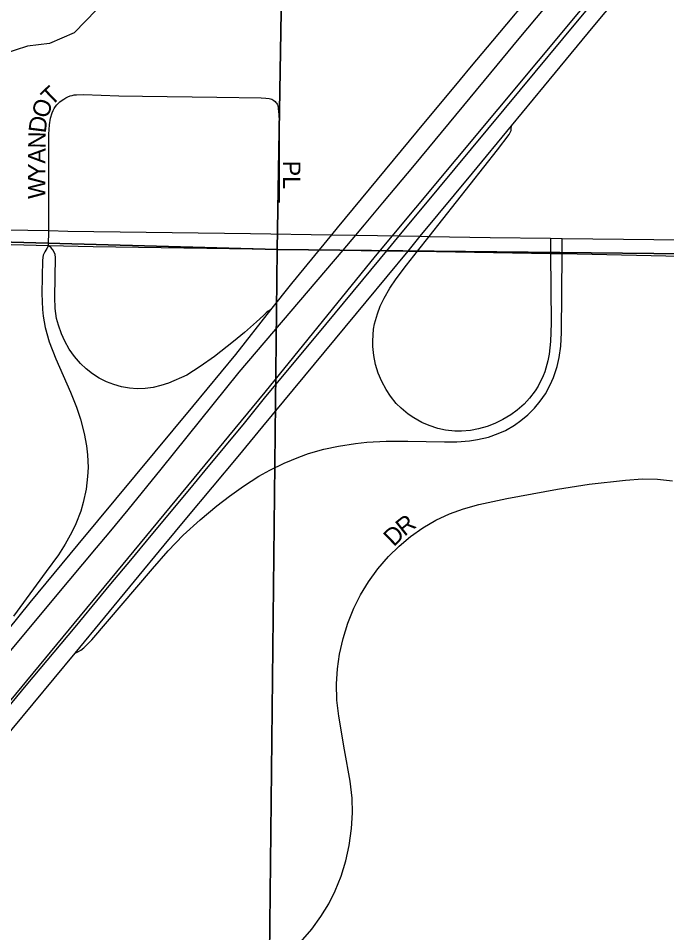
# Model space of a CAD drawing. Extents: x 1443599 to 1910620, y 1028088 to 1361369.
# Drawn here: x 1670142 to 1672006, y 1298571 to 1301200 of the extents above; entities that cross this region are included whole.
import ezdxf

# ---------------------------------------------------------------- set-up
doc = ezdxf.new("R2010")
doc.units = 0
for name, color, linetype in [('GM_X_City_Street', 7, 'Continuous'), ('GM_X_City_Street_Text', 7, 'Continuous'), ('GM_X_Corporation', 7, 'Continuous'), ('GM_X_Interchange_Ramps', 7, 'Continuous'), ('GM_X_Interstate_Route', 7, 'Continuous'), ('GM_X_Minor_River', 7, 'Continuous'), ('GM_X_Section', 7, 'Continuous'), ('GM_X_State_Route', 7, 'Continuous'), ('GM_X_Township_Subdivision', 7, 'Continuous'), ('GM_X_Township_Subdivision_Text', 7, 'Continuous')]:
    doc.layers.add(name, color=color, linetype=linetype)

msp = doc.modelspace()

# ---------------------------------------------------------------- linework, layer by layer
at = {"layer": 'GM_X_City_Street'}
msp.add_lwpolyline([(1670953.4, 1298544.3), (1670985.3, 1298581.3), (1671012.1, 1298618), (1671034.2, 1298654.1), (1671053.1, 1298691.8), (1671070.1, 1298734), (1671083.4, 1298777.6), (1671093.1, 1298822.1), (1671099.8, 1298870.4), (1671102.4, 1298915.9), (1671101.3, 1298958.1), (1671096.1, 1299006.7), (1671080.1, 1299096.9), (1671063.1, 1299194.1), (1671057.9, 1299240.1), (1671056.7, 1299286.5), (1671059.2, 1299329.5), (1671065.3, 1299372.1), (1671075.5, 1299417.3), (1671089.3, 1299461.5), (1671106.7, 1299504.5), (1671126.1, 1299542.9), (1671148.6, 1299579.7), (1671175.9, 1299617.1), (1671205.9, 1299652.4), (1671236.6, 1299682.7), (1671269.6, 1299710.3), (1671304.9, 1299735), (1671342.2, 1299756.6), (1671381.1, 1299774.9), (1671421.5, 1299789.9), (1671466.1, 1299802.4), (1671546.7, 1299819.3), (1671691.9, 1299846.6), (1671782.9, 1299860.4), (1671887.5, 1299872.4), (1671936.9, 1299875.5), (1671980, 1299874.5), (1672022.8, 1299869.8)], dxfattribs=at)
at = {"layer": 'GM_X_Corporation'}
msp.add_lwpolyline([(1669480.6, 1294321.5), (1669491.9, 1295592.7), (1669505.5, 1297792.6), (1669535.2, 1298531.6), (1670851.8, 1300124.6), (1671169, 1300516.2), (1672453.7, 1302056.9), (1673582, 1303402.1), (1673585.3, 1303565), (1673586, 1303637.5), (1673597.3, 1303821.1), (1676268.1, 1306953.4)], dxfattribs=at)
at = {"layer": 'GM_X_Interchange_Ramps'}
for points in [[(1669582.1, 1298575.6), (1669596.8, 1298582.2), (1669606.7, 1298588), (1669616.5, 1298595), (1669624.5, 1298601.8), (1669692.8, 1298674.3), (1669777.1, 1298766.3), (1669902.6, 1298900.7), (1669977.3, 1298983.7), (1670062.7, 1299083.4), (1670305.4, 1299374.8), (1670561.1, 1299685.4), (1670626.3, 1299763.5), (1670773.6, 1299940), (1670844.5, 1300026.2), (1671142.3, 1300384.9), (1671262.5, 1300530.3), (1671297.7, 1300572.9), (1671447.8, 1300754.4), (1671559.7, 1300890.4), (1671654.4, 1301005.4), (1671794.4, 1301175), (1671966.8, 1301381.7), (1672177, 1301631)], [(1671709, 1301379.1), (1671545.1, 1301182.5), (1671505.1, 1301134.6), (1671443.9, 1301061.8), (1671412.3, 1301024), (1671288.6, 1300875.1), (1671058.2, 1300597), (1671042.1, 1300577.3), (1671006.7, 1300534.1), (1670927.3, 1300437), (1670867.1, 1300361.3), (1670766.4, 1300233.4), (1670642.7, 1300084.2), (1670313, 1299687.6), (1670174.8, 1299520.5), (1670112.2, 1299442.3), (1670026.3, 1299336.5), (1669923.5, 1299208.3), (1669682, 1298905.1), (1669509.8, 1298667.4), (1669505.7, 1298660.1), (1669501.5, 1298651.6), (1669497.6, 1298640.7), (1669494.5, 1298627.6)], [(1671671.8, 1300567.3), (1671671.9, 1300545.9), (1671672.1, 1300523.8), (1671673.6, 1300323.2), (1671671.7, 1300270.6), (1671667.9, 1300234.6), (1671664.4, 1300215.4), (1671655.5, 1300183.8), (1671650.9, 1300171.6), (1671636.2, 1300142.3), (1671627.4, 1300128.5), (1671611.5, 1300107.7), (1671595.9, 1300090.9), (1671576.3, 1300073.4), (1671557.7, 1300059.8), (1671535.2, 1300046.3), (1671511.7, 1300034.6), (1671490.2, 1300026.4), (1671464.9, 1300019.2), (1671442.4, 1300015), (1671416.1, 1300013), (1671396.5, 1300013.1), (1671370.4, 1300016.2), (1671348, 1300020.9), (1671323, 1300029), (1671301.9, 1300038.1), (1671279, 1300050.9), (1671262.7, 1300062), (1671242.7, 1300078.9), (1671228.7, 1300092.8), (1671212.2, 1300113.2), (1671199.4, 1300132.3), (1671187, 1300155.4), (1671176.8, 1300179.7), (1671169, 1300204.7), (1671163.8, 1300230.5), (1671160.9, 1300256.6), (1671160.7, 1300272.9), (1671163.4, 1300305.6), (1671166.1, 1300321.7), (1671174.2, 1300350.1), (1671182.2, 1300371.7), (1671193.5, 1300395.4), (1671210, 1300423.9), (1671228.4, 1300451.1), (1671258.3, 1300490.1), (1671289.6, 1300529.9), (1671323.1, 1300572.5), (1671519.3, 1300821.8), (1671553.1, 1300865.3), (1671556.3, 1300871.1), (1671558.4, 1300876.7), (1671559.2, 1300881.2), (1671559.7, 1300890.4)], [(1670305.4, 1299374.8), (1670314.5, 1299379.2), (1670321.5, 1299383.7), (1670330, 1299390.5), (1670353.5, 1299413.3), (1670527.4, 1299617.1), (1670573.1, 1299668.7), (1670616.2, 1299713.8), (1670664.3, 1299758.5), (1670712.3, 1299798.4), (1670748.9, 1299826.3), (1670789, 1299854.9), (1670833.3, 1299883.1), (1670864.8, 1299900.8), (1670906, 1299921.2), (1670948.5, 1299938.6), (1670976.4, 1299948.3), (1671020.6, 1299960.9), (1671062.3, 1299970), (1671110.9, 1299977.8), (1671143.6, 1299981.4), (1671199.3, 1299984.4), (1671261.7, 1299984.3), (1671366.9, 1299981.9), (1671402.9, 1299982.5), (1671439.1, 1299985.3), (1671461.8, 1299988.7), (1671493.7, 1299995.9), (1671521.6, 1300005.8), (1671542.5, 1300015.1), (1671568.1, 1300029.8), (1671586.9, 1300043.1), (1671606.9, 1300060.1), (1671625.5, 1300078.7), (1671642.2, 1300098.9), (1671657.2, 1300120.5), (1671671.2, 1300146.4), (1671680.5, 1300167.4), (1671690.8, 1300198.7), (1671696.5, 1300224.3), (1671701.2, 1300256.9), (1671703.9, 1300296.2), (1671705.1, 1300523.3), (1671705.2, 1300544.4), (1671705.3, 1300566.8)], [(1670228.7, 1300546.6), (1670223.7, 1300538), (1670218.1, 1300528.5), (1670213.6, 1300518.7), (1670211.5, 1300504.3), (1670209.9, 1300408.6), (1670211.5, 1300362.6), (1670213.6, 1300343.1), (1670219, 1300310.8), (1670230.5, 1300269.7), (1670249.7, 1300220.8), (1670292.2, 1300124.6), (1670309.1, 1300081.8), (1670320.8, 1300047.7), (1670331.6, 1300006.4), (1670338, 1299970.8), (1670341, 1299944.7), (1670342.4, 1299908.7), (1670341.2, 1299882.4), (1670337, 1299846.6), (1670328.5, 1299808.2), (1670321.2, 1299783), (1670307.2, 1299746.1), (1670296, 1299722.3), (1670276.9, 1299687.8), (1670257.2, 1299657.5), (1670222.1, 1299609.9), (1670128.4, 1299481.1)], [(1670867.1, 1300361.3), (1670863, 1300359.2), (1670860.5, 1300357.7), (1670854.9, 1300353.1), (1670846.7, 1300345.6), (1670826.7, 1300327.2), (1670792.6, 1300296.3), (1670760.5, 1300270.8), (1670706.3, 1300227.8), (1670664.3, 1300198.7), (1670626.3, 1300173.8), (1670573.8, 1300151.1), (1670552, 1300143.8), (1670529.7, 1300138.3), (1670507, 1300135.1), (1670484, 1300134.6), (1670461.1, 1300136.3), (1670438.5, 1300140.4), (1670416.4, 1300146.6), (1670395, 1300154.9), (1670374.6, 1300165.3), (1670355.2, 1300177.6), (1670337.2, 1300191.9), (1670320.5, 1300207.7), (1670303.4, 1300227.5), (1670288.3, 1300248.9), (1670275.3, 1300271.8), (1670265.7, 1300292.6), (1670257, 1300317.4), (1670252.1, 1300336.4), (1670247.6, 1300365.5), (1670246.6, 1300398.3), (1670248.9, 1300512), (1670248.2, 1300520.5), (1670245.2, 1300527.7), (1670240.7, 1300534.3), (1670236.4, 1300540.2), (1670228.7, 1300546.6)]]:
    msp.add_lwpolyline(points, dxfattribs=at)
at = {"layer": 'GM_X_Interstate_Route'}
for points in [[(1671183.3, 1300509.5), (1671201.3, 1300531.2), (1671236.7, 1300574), (1671350.6, 1300711.5), (1671585.6, 1300994.3), (1671749.3, 1301191.1), (1671869.1, 1301334.8), (1671988.6, 1301478.8), (1672047.2, 1301549.6), (1672072.3, 1301579.9), (1672125.2, 1301642.5), (1672277.2, 1301827.8), (1672353.1, 1301918.4), (1672387, 1301959.3)], [(1670056.7, 1299308.1), (1670249.1, 1299536.7), (1670367, 1299677.9), (1670402.7, 1299720.8), (1670457.3, 1299786.5), (1670552.7, 1299903.7), (1670777, 1300182.4), (1671075.6, 1300533.1), (1671112.2, 1300576.1), (1671137.5, 1300605.8), (1671190.1, 1300668.9), (1671280.5, 1300777.5), (1671500.8, 1301042.7), (1671582.3, 1301141.5), (1671731, 1301320.9)], [(1669652.8, 1298661.7), (1669770.7, 1298806.3), (1669810.1, 1298854.7), (1669867, 1298922.7), (1670042.3, 1299135.5), (1670164.6, 1299281.5), (1670305.8, 1299450), (1670380.8, 1299541.3), (1670407.8, 1299574.4), (1670465.1, 1299642.1), (1670523.6, 1299713), (1670635, 1299846.5), (1670678.7, 1299899.8), (1670791.8, 1300036.3), (1670850.1, 1300107.3), (1671026.1, 1300319.6), (1671183.3, 1300509.5)]]:
    msp.add_lwpolyline(points, dxfattribs=at)
at = {"layer": 'GM_X_Minor_River'}
msp.add_lwpolyline([(1670366.8, 1301223.5), (1670302.1, 1301158.2), (1670231.9, 1301127), (1670168, 1301119.8), (1670097.8, 1301096.6)], dxfattribs=at)
at = {"layer": 'GM_X_Section'}
for points in [[(1672295.5, 1305860.4), (1673567.6, 1305832.6), (1676250.4, 1305773.2), (1676210.4, 1300478.7), (1670886.1, 1300535.1), (1670932.1, 1303268.1), (1670981.3, 1305877)], [(1669610.1, 1303271.6), (1670932.1, 1303268.1), (1670886.1, 1300535.1), (1668213.5, 1300608.4), (1668269.5, 1303311.3)], [(1667029.9, 1300636.6), (1668213.5, 1300608.4), (1670886.1, 1300535.1), (1670832.3, 1295599), (1665442.5, 1295692.2), (1665502.2, 1298064.8), (1665538.3, 1300676.2)], [(1670886.1, 1300535.1), (1676210.4, 1300478.7), (1676091.7, 1295467.2), (1670832.3, 1295599)]]:
    msp.add_lwpolyline(points, close=True, dxfattribs=at)
at = {"layer": 'GM_X_State_Route'}
for points in [[(1669898.7, 1300574), (1669950.1, 1300589.8), (1669964, 1300592.5), (1669978, 1300593.7), (1669996.6, 1300594.5), (1670014, 1300593.7), (1670169, 1300590.8), (1670229.6, 1300589.4), (1670284.3, 1300588.1), (1670809.2, 1300581.3), (1671042.1, 1300577.3), (1671112.2, 1300576.1), (1671236.7, 1300574), (1671297.7, 1300572.9), (1671317.9, 1300572.6), (1671323.1, 1300572.5), (1671498.9, 1300569.9), (1671671.8, 1300567.3), (1671705.3, 1300566.8), (1671793.7, 1300565.4), (1672232.7, 1300560.7)], [(1669898.7, 1300574), (1669945.5, 1300560), (1669964.1, 1300555.7), (1669983.8, 1300553.4), (1670013.5, 1300552.1), (1670193.3, 1300547), (1670228.7, 1300546.6), (1670356.7, 1300543.8), (1670945, 1300535), (1671006.7, 1300534.1), (1671075.6, 1300533.1), (1671127.5, 1300532.3)], [(1671127.5, 1300532.3), (1671201.3, 1300531.2), (1671262.5, 1300530.3), (1671289.6, 1300529.9), (1671672.1, 1300523.8), (1671705.1, 1300523.3), (1671791.4, 1300521.9)], [(1671791.4, 1300521.9), (1672003.6, 1300517.2), (1672151.2, 1300512.5), (1672208.5, 1300509.8)]]:
    msp.add_lwpolyline(points, dxfattribs=at)
at = {"layer": 'GM_X_Township_Subdivision'}
for points in [[(1670229.6, 1300589.4), (1670229.3, 1300685.2), (1670229.5, 1300740), (1670229.8, 1300796.2), (1670229.9, 1300832.7), (1670230.1, 1300866.9), (1670231.4, 1300893), (1670234.5, 1300912.5), (1670239.1, 1300928.1), (1670241.7, 1300934.5), (1670244.5, 1300939.9), (1670248.6, 1300946.1), (1670252.4, 1300950.6), (1670257, 1300955.8), (1670261.7, 1300959.9), (1670267.7, 1300964.1), (1670272.3, 1300967.5), (1670278.5, 1300971.1), (1670284.7, 1300973.9), (1670291.3, 1300976.4), (1670296.4, 1300977.6), (1670302.9, 1300979.2), (1670309.3, 1300979.9), (1670329, 1300980.5), (1670430.5, 1300977.1), (1670499.3, 1300976), (1670712.4, 1300972.5), (1670840.2, 1300970.8), (1670853.4, 1300970.1), (1670863.2, 1300969.1), (1670867.1, 1300968.4), (1670870.8, 1300967.1), (1670873.8, 1300965.2), (1670877, 1300962.9), (1670880, 1300960.3), (1670882.3, 1300957.9), (1670884.4, 1300955.3), (1670885.8, 1300952.9), (1670887, 1300950.5), (1670888.1, 1300947.2), (1670888.9, 1300943.3), (1670889.4, 1300939.5), (1670890.1, 1300931.7), (1670890.8, 1300922.2), (1670891.5, 1300905.8), (1670891.5, 1300831.7), (1670891.4, 1300729.9), (1670891.4, 1300669.8)], [(1670228.7, 1300546.6), (1670229.6, 1300589.4)]]:
    msp.add_lwpolyline(points, dxfattribs=at)

# ---------------------------------------------------------------- texts
at = {"layer": 'GM_X_City_Street_Text'}
for s, rotation, p in [('R', 38.4778, (1671252, 1299708.9)), ('D', 43.8718, (1671221.2, 1299679.2))]:
    msp.add_text(s, height=50, rotation=rotation, dxfattribs=at).set_placement(p)
at = {"layer": 'GM_X_Township_Subdivision_Text'}
for s, rotation, p in [('T', 43.7055, (1670236.4, 1300945.3)), ('O', 71.0813, (1670225.5, 1300908.9)), ('D', 82.7693, (1670220.5, 1300867.9)), ('N', 89.3224, (1670220.1, 1300825.4)), ('A', 89.8688, (1670220, 1300781.6)), ('Y', 89.8803, (1670219.9, 1300737.6)), ('PL', 270, (1670903, 1300790.4)), ('W', 89.8655, (1670219.8, 1300680.3))]:
    msp.add_text(s, height=50, rotation=rotation, dxfattribs=at).set_placement(p)

doc.saveas('drawing.dxf')
